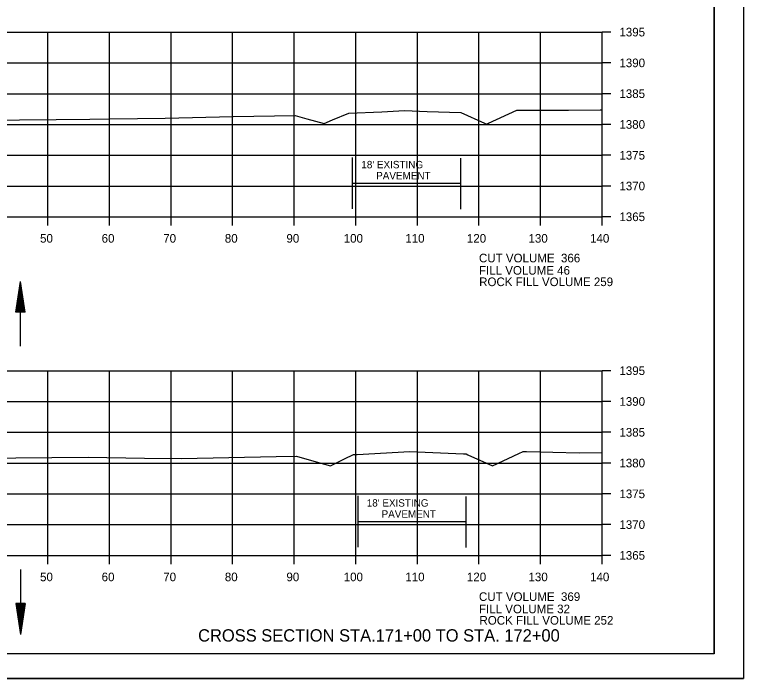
# Model space of a CAD drawing. Extents: x 1374311 to 1383814, y 384102 to 406278.
# Drawn here: x 1382684.7 to 1382803, y 395824.9 to 395932.7 of the extents above; entities that cross this region are included whole.
import ezdxf

# ---------------------------------------------------------------- set-up
doc = ezdxf.new("R2010")
doc.units = 0
for name, color, linetype in [('R_Axis', 7, 'Continuous'), ('R_Axis Annot', 7, 'Continuous'), ('R_Border', 7, 'Continuous'), ('R_Draft', 7, 'Continuous'), ('R_Exist Surface', 7, 'Continuous'), ('R_Fin Surface', 7, 'Continuous'), ('R_Grid', 7, 'Continuous'), ('R_No Plot', 7, 'Continuous'), ('R_Water', 7, 'Continuous')]:
    doc.layers.add(name, color=color, linetype=linetype)

msp = doc.modelspace()

# ---------------------------------------------------------------- linework, layer by layer
at = {"layer": 'R_Axis'}
for p, q in [((1382780.07, 395899.86), (1382780.07, 395929.86)), ((1382781.47, 395929.86), (1382780.07, 395929.86)), ((1382781.47, 395924.86), (1382780.07, 395924.86)), ((1382781.47, 395919.86), (1382780.07, 395919.86)), ((1382781.47, 395914.86), (1382780.07, 395914.86)), ((1382781.47, 395909.86), (1382780.07, 395909.86)), ((1382781.47, 395904.86), (1382780.07, 395904.86)), ((1382500.07, 395899.86), (1382780.07, 395899.86)), ((1382690.07, 395898.46), (1382690.07, 395899.86)), ((1382700.07, 395898.46), (1382700.07, 395899.86)), ((1382710.07, 395898.46), (1382710.07, 395899.86)), ((1382720.07, 395898.46), (1382720.07, 395899.86)), ((1382730.07, 395898.46), (1382730.07, 395899.86)), ((1382740.07, 395898.46), (1382740.07, 395899.86)), ((1382750.07, 395898.46), (1382750.07, 395899.86)), ((1382760.07, 395898.46), (1382760.07, 395899.86)), ((1382770.07, 395898.46), (1382770.07, 395899.86)), ((1382780.07, 395898.46), (1382780.07, 395899.86)), ((1382781.47, 395899.86), (1382780.07, 395899.86)), ((1382780.07, 395844.86), (1382780.07, 395874.86)), ((1382781.47, 395874.86), (1382780.07, 395874.86)), ((1382781.47, 395869.86), (1382780.07, 395869.86)), ((1382781.47, 395864.86), (1382780.07, 395864.86)), ((1382781.47, 395859.86), (1382780.07, 395859.86)), ((1382781.47, 395854.86), (1382780.07, 395854.86)), ((1382781.47, 395849.86), (1382780.07, 395849.86)), ((1382500.07, 395844.86), (1382780.07, 395844.86)), ((1382690.07, 395843.46), (1382690.07, 395844.86)), ((1382700.07, 395843.46), (1382700.07, 395844.86)), ((1382710.07, 395843.46), (1382710.07, 395844.86)), ((1382720.07, 395843.46), (1382720.07, 395844.86)), ((1382730.07, 395843.46), (1382730.07, 395844.86)), ((1382740.07, 395843.46), (1382740.07, 395844.86)), ((1382750.07, 395843.46), (1382750.07, 395844.86)), ((1382760.07, 395843.46), (1382760.07, 395844.86)), ((1382770.07, 395843.46), (1382770.07, 395844.86)), ((1382780.07, 395843.46), (1382780.07, 395844.86)), ((1382781.47, 395844.86), (1382780.07, 395844.86))]:
    msp.add_line(p, q, dxfattribs=at)
at = {"layer": 'R_Border'}
for q in [(1382798.25, 396034.32), (1382482.07, 395828.86)]:
    msp.add_line((1382798.25, 395828.86), q, dxfattribs=at)
at = {"layer": 'R_Draft'}
for p, q in [((1382684.87, 395884.35), (1382685.62, 395889.35)), ((1382685, 395884.35), (1382685.62, 395888.51)), ((1382686.37, 395884.35), (1382685.62, 395889.35)), ((1382686.25, 395884.35), (1382685.62, 395888.51)), ((1382685.13, 395884.35), (1382685.62, 395887.65)), ((1382686.12, 395884.35), (1382685.62, 395887.65)), ((1382685.25, 395884.35), (1382685.62, 395886.82)), ((1382685.38, 395884.35), (1382685.62, 395885.97)), ((1382686, 395884.35), (1382685.62, 395886.82)), ((1382685.87, 395884.35), (1382685.62, 395885.97)), ((1382685.51, 395884.35), (1382685.62, 395885.14)), ((1382685.74, 395884.35), (1382685.62, 395885.14)), ((1382686.37, 395884.35), (1382684.87, 395884.35)), ((1382684.87, 395837.03), (1382685.62, 395832.03)), ((1382686.37, 395837.03), (1382684.87, 395837.03)), ((1382685, 395837.03), (1382685.62, 395832.87)), ((1382685.13, 395837.03), (1382685.62, 395833.73)), ((1382685.25, 395837.03), (1382685.62, 395834.56)), ((1382685.38, 395837.03), (1382685.62, 395835.41)), ((1382685.51, 395837.03), (1382685.62, 395836.24)), ((1382686.37, 395837.03), (1382685.62, 395832.03)), ((1382685.87, 395837.03), (1382685.62, 395835.41)), ((1382686.12, 395837.03), (1382685.62, 395833.73)), ((1382686.25, 395837.03), (1382685.62, 395832.87)), ((1382686, 395837.03), (1382685.62, 395834.56)), ((1382685.74, 395837.03), (1382685.62, 395836.24))]:
    msp.add_line(p, q, dxfattribs=at)
at = {"layer": 'R_Exist Surface'}
for points in [[(1382667.61, 395915.45), (1382691.43, 395915.64), (1382696.88, 395915.72), (1382700.15, 395915.77), (1382709.13, 395915.89), (1382720.14, 395916.14), (1382730.21, 395916.33), (1382732.14, 395915.75), (1382734.91, 395914.99), (1382736.31, 395915.61), (1382738.93, 395916.68), (1382744.31, 395916.93), (1382747.99, 395917.12), (1382751.68, 395916.98), (1382757.12, 395916.79), (1382760.97, 395915.09), (1382761.34, 395914.93), (1382761.64, 395915.07), (1382766.23, 395917.17), (1382769.54, 395917.17), (1382771.48, 395917.18), (1382774.61, 395917.2), (1382779.75, 395917.23), (1382780.07, 395917.23)], [(1382678.94, 395860.63), (1382696.6, 395860.82), (1382705.78, 395860.65), (1382711.8, 395860.58), (1382727.12, 395860.91), (1382730.45, 395860.98), (1382734.01, 395859.94), (1382735.95, 395859.38), (1382738.25, 395860.52), (1382739.7, 395861.24), (1382740.29, 395861.27), (1382748.82, 395861.72), (1382757.54, 395861.37), (1382757.98, 395861.35), (1382758.25, 395861.22), (1382762.29, 395859.4), (1382766.53, 395861.41), (1382767.24, 395861.74), (1382767.78, 395861.72), (1382776.33, 395861.54), (1382780.07, 395861.56)]]:
    msp.add_lwpolyline(points, dxfattribs=at)
at = {"layer": 'R_Grid'}
for p, q in [((1382500.07, 395929.86), (1382780.07, 395929.86)), ((1382690.07, 395899.86), (1382690.07, 395929.86)), ((1382700.07, 395899.86), (1382700.07, 395929.86)), ((1382710.07, 395899.86), (1382710.07, 395929.86)), ((1382720.07, 395899.86), (1382720.07, 395929.86)), ((1382730.07, 395899.86), (1382730.07, 395929.86)), ((1382740.07, 395899.86), (1382740.07, 395929.86)), ((1382750.07, 395899.86), (1382750.07, 395929.86)), ((1382760.07, 395899.86), (1382760.07, 395929.86)), ((1382770.07, 395899.86), (1382770.07, 395929.86)), ((1382780.07, 395899.86), (1382780.07, 395929.86)), ((1382500.07, 395924.86), (1382780.07, 395924.86)), ((1382500.07, 395919.86), (1382780.07, 395919.86)), ((1382500.07, 395914.86), (1382780.07, 395914.86)), ((1382500.07, 395909.86), (1382780.07, 395909.86)), ((1382500.07, 395904.86), (1382780.07, 395904.86)), ((1382500.07, 395899.86), (1382780.07, 395899.86)), ((1382500.07, 395874.86), (1382780.07, 395874.86)), ((1382690.07, 395844.86), (1382690.07, 395874.86)), ((1382700.07, 395844.86), (1382700.07, 395874.86)), ((1382710.07, 395844.86), (1382710.07, 395874.86)), ((1382720.07, 395844.86), (1382720.07, 395874.86)), ((1382730.07, 395844.86), (1382730.07, 395874.86)), ((1382740.07, 395844.86), (1382740.07, 395874.86)), ((1382750.07, 395844.86), (1382750.07, 395874.86)), ((1382760.07, 395844.86), (1382760.07, 395874.86)), ((1382770.07, 395844.86), (1382770.07, 395874.86)), ((1382780.07, 395844.86), (1382780.07, 395874.86)), ((1382500.07, 395869.86), (1382780.07, 395869.86)), ((1382500.07, 395864.86), (1382780.07, 395864.86)), ((1382500.07, 395859.86), (1382780.07, 395859.86)), ((1382500.07, 395854.86), (1382780.07, 395854.86)), ((1382500.07, 395849.86), (1382780.07, 395849.86)), ((1382500.07, 395844.86), (1382780.07, 395844.86))]:
    msp.add_line(p, q, dxfattribs=at)
at = {"layer": 'R_No Plot'}
msp.add_line((1382469.67, 395824.88), (1382803, 395824.88), dxfattribs=at)
for points in [[(1382469.66, 396038.21), (1382803, 396038.21), (1382803, 395824.87), (1382469.66, 395824.87)], [(1382715.99, 396034.32), (1382715.99, 396024.44), (1382751.72, 396024.44), (1382751.72, 396021.52), (1382774.92, 396021.52), (1382774.92, 395997.18), (1382798.25, 395997.18), (1382798.25, 395828.86), (1382482.07, 395828.86), (1382482.07, 396034.32)]]:
    msp.add_lwpolyline(points, close=True, dxfattribs=at)
at = {"layer": 'R_Water'}
for p, q in [((1382739.55, 395901.15), (1382739.55, 395909.47)), ((1382757.12, 395901.09), (1382757.12, 395909.41)), ((1382739.55, 395905.31), (1382757.12, 395905.31)), ((1382685.62, 395878.84), (1382685.62, 395889.35)), ((1382740.43, 395846.19), (1382740.43, 395854.51)), ((1382758, 395846.13), (1382758, 395854.45)), ((1382740.43, 395850.35), (1382758, 395850.35)), ((1382685.62, 395842.54), (1382685.62, 395832.03))]:
    msp.add_line(p, q, dxfattribs=at)

# ---------------------------------------------------------------- texts
at = {"layer": 'R_Axis Annot'}
for s, p in [('1395', (1382782.87, 395929.16)), ('1390', (1382782.87, 395924.16)), ('1385', (1382782.87, 395919.16)), ('1380', (1382782.87, 395914.16)), ('1375', (1382782.87, 395909.16)), ('1370', (1382782.87, 395904.16)), ('1365', (1382782.87, 395899.16)), ('50', (1382688.81, 395895.66)), ('60', (1382698.81, 395895.66)), ('70', (1382708.81, 395895.66)), ('80', (1382718.81, 395895.66)), ('90', (1382728.81, 395895.66)), ('100', (1382738.11, 395895.66)), ('110', (1382748.11, 395895.66)), ('120', (1382758.11, 395895.66)), ('130', (1382768.11, 395895.66)), ('140', (1382778.11, 395895.66)), ('CUT VOLUME  366', (1382760.07, 395892.46)), ('FILL VOLUME 46', (1382760.07, 395890.46)), ('1395', (1382782.87, 395874.16)), ('1390', (1382782.87, 395869.16)), ('1385', (1382782.87, 395864.16)), ('1380', (1382782.87, 395859.16)), ('1375', (1382782.87, 395854.16)), ('1370', (1382782.87, 395849.16)), ('1365', (1382782.87, 395844.16)), ('50', (1382688.81, 395840.66)), ('60', (1382698.81, 395840.66)), ('70', (1382708.81, 395840.66)), ('80', (1382718.81, 395840.66)), ('90', (1382728.81, 395840.66)), ('100', (1382738.11, 395840.66)), ('110', (1382748.11, 395840.66)), ('120', (1382758.11, 395840.66)), ('130', (1382768.11, 395840.66)), ('140', (1382778.11, 395840.66)), ('CUT VOLUME  369', (1382760.07, 395837.46)), ('FILL VOLUME 32', (1382760.07, 395835.46))]:
    msp.add_text(s, height=1.4, dxfattribs=at).set_placement(p)
at = {"layer": 'R_Draft'}
msp.add_text('CROSS SECTION STA.171+00 TO STA. 172+00', height=2, dxfattribs=at).set_placement((1382714.47, 395830.86))
at = {"layer": 'R_Fin Surface'}
for s, p in [('ROCK FILL VOLUME 259', (1382760.1, 395888.6)), ('ROCK FILL VOLUME 252', (1382760.15, 395833.61))]:
    msp.add_text(s, height=1.4, dxfattribs=at).set_placement(p)
at = {"layer": 'R_Water'}
for s, p in [("18' EXISTING ", (1382740.97, 395907.74)), ('PAVEMENT', (1382743.38, 395905.94)), ("18' EXISTING ", (1382741.85, 395852.78)), ('PAVEMENT', (1382744.26, 395850.98))]:
    msp.add_text(s, height=1.2, dxfattribs=at).set_placement(p)

doc.saveas('drawing.dxf')
